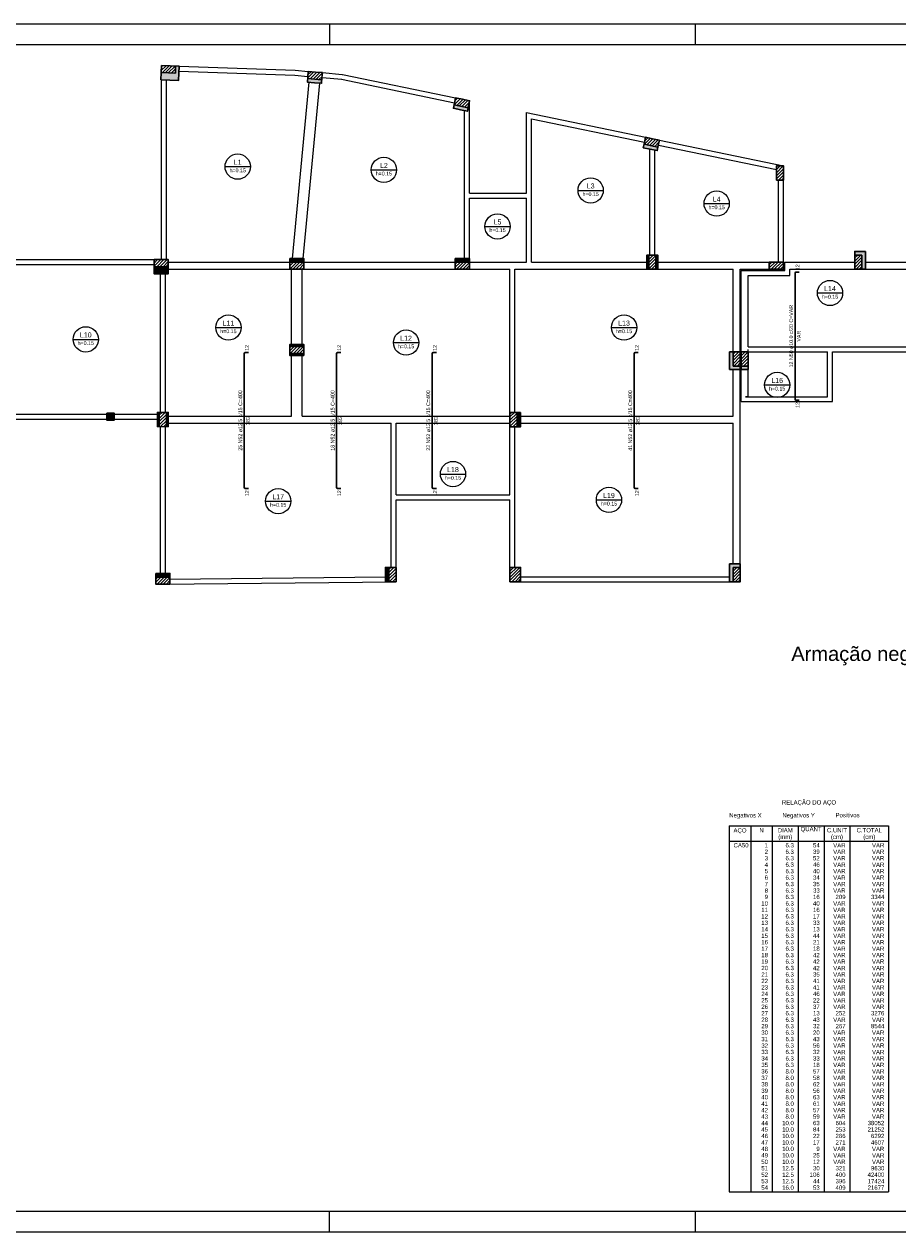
# Model space of a CAD drawing. Header units: millimetres. Extents: x 10 to 1250, y -62 to 528.
# Tile 862 of 909: x 871 to 914, y 133 to 192. Entities that reach past the tile are written whole.
import ezdxf

# ---------------------------------------------------------------- set-up
doc = ezdxf.new("R2010")
doc.units = ezdxf.units.MM
doc.header["$LTSCALE"] = 0.05
for name, color, linetype, lineweight in [('Descrição da armadura', 7, 'Continuous', 5), ('DT-Armadura negativa', 4, 'Continuous', 30), ('DT-Hachura pilar em laje', 254, 'Continuous', 5), ('DT-Relação do aço', 9, 'Continuous', 5), ('DT-Textos', 7, 'Continuous', 5), ('DT-Título', 3, 'Continuous', 20), ('FO-Hachura pilar que morre', 106, 'Continuous', 5), ('FO-Hachura pilar que passa', 19, 'Continuous', 5), ('FO-Pilares', 4, 'Continuous', 30), ('FO-Vigas', 7, 'Continuous', 5), ('Textos armaduras', 7, 'Continuous', 5)]:
    doc.layers.add(name, color=color, linetype=linetype, lineweight=lineweight)
doc.layers.add('FOLHA_PADRÃO', color=7, linetype='Continuous')
doc.styles.add('Arial', font='arial.ttf')
pattern_1 = [(45, (862.94432, 170.2909), (-0.0773398, 0.0773398), [])]

# ---------------------------------------------------------------- blocks, each defined once
blk = doc.blocks.new('A1EST. 1500')
at = {"layer": 'FOLHA_PADRÃO', "color": 1, "linetype": 'Continuous'}
for p, q in [((150.008, 59.4), (0, 59.4)), ((95.5, 59.4), (95.5, 58.4)), ((113.5, 58.4), (113.5, 59.4)), ((95.5, 0), (95.5, 1)), ((113.5, 0), (113.5, 1)), ((0, 0), (150.008, 0))]:
    blk.add_line(p, q, dxfattribs=at)
at = {"layer": 'FOLHA_PADRÃO', "color": 6, "linetype": 'Continuous'}
blk.add_lwpolyline([(149, 58.4), (149, 1), (1, 1), (1, 58.4), (149, 58.4)], dxfattribs=at)

msp = doc.modelspace()

# ---------------------------------------------------------------- hatches: boundary and pattern name
at = {"layer": 'DT-Hachura pilar em laje', "linetype": 'Continuous'}
h = msp.add_hatch(dxfattribs=at)
h.set_pattern_fill('ANSI31', color=256, scale=0.875, style=0)
h.set_pattern_definition(pattern_1)
h.paths.add_polyline_path([(907.7487, 184.4124), (907.9237, 184.4124), (908.0987, 184.4124), (908.0987, 184.7624), (908.0987, 185.1124), (907.9237, 185.1124), (907.7487, 185.1124), (907.7487, 184.7624)])
h = msp.add_hatch(dxfattribs=at)
h.set_pattern_fill('ANSI31', color=256, scale=0.875, style=0)
h.set_pattern_definition(pattern_1)
h.paths.add_polyline_path([(907.3987, 180.3803), (907.3987, 180.2053), (907.3987, 180.0303), (907.7487, 180.0303), (908.0987, 180.0303), (908.0987, 180.2053), (908.0987, 180.3803), (907.7487, 180.3803)])
msp.add_hatch(color=256, dxfattribs=at).paths.add_polyline_path([(874.8417, 172.9541), (874.8417, 172.7791), (874.8417, 172.6041), (875.0167, 172.6041), (875.1917, 172.6041), (875.1917, 172.7791), (875.1917, 172.9541), (875.0167, 172.9541)])
h = msp.add_hatch(dxfattribs=at)
h.set_pattern_fill('ANSI31', color=256, scale=0.875, style=0)
h.set_pattern_definition(pattern_1)
h.paths.add_polyline_path([(894.6517, 164.6618), (894.9142, 164.6618), (895.1767, 164.6618), (895.1767, 165.0118), (895.1767, 165.3618), (894.9142, 165.3618), (894.6517, 165.3618), (894.6517, 165.0118)])
at = {"layer": 'FO-Hachura pilar que morre', "linetype": 'Continuous'}
h = msp.add_hatch(color=256, dxfattribs=at)
h.paths.add_polyline_path([(877.5174, 190.0499), (877.5046, 189.7001), (877.4918, 189.3504), (877.929, 189.3343), (878.3662, 189.3183), (878.379, 189.6681), (878.3919, 190.0178), (877.9546, 190.0339)])
h.paths.add_polyline_path([(877.5174, 190.0499), (877.511, 189.875), (877.5046, 189.7001), (877.8544, 189.6873), (878.2041, 189.6745), (878.2106, 189.8494), (878.217, 190.0242), (877.8672, 190.0371)], flags=0)
h = msp.add_hatch(color=256, dxfattribs=at)
h.paths.add_polyline_path([(884.7366, 189.7587), (884.7142, 189.4971), (884.6918, 189.2356), (885.0405, 189.2057), (885.3892, 189.1758), (885.4116, 189.4373), (885.434, 189.6989), (885.0853, 189.7288)])
h.paths.add_polyline_path([(884.7366, 189.7587), (884.7216, 189.5843), (884.7067, 189.4099), (885.0554, 189.3801), (885.4041, 189.3502), (885.4191, 189.5245), (885.434, 189.6989), (885.0853, 189.7288)], flags=0)
h = msp.add_hatch(color=256, dxfattribs=at)
h.paths.add_polyline_path([(891.9782, 188.4583), (891.925, 188.2013), (891.8718, 187.9442), (892.2145, 187.8732), (892.5572, 187.8023), (892.6105, 188.0593), (892.6637, 188.3163), (892.321, 188.3873)])
h.paths.add_polyline_path([(891.9782, 188.4583), (891.9427, 188.2869), (891.9073, 188.1156), (892.25, 188.0446), (892.5927, 187.9736), (892.6282, 188.145), (892.6637, 188.3163), (892.321, 188.3873)], flags=0)
h = msp.add_hatch(color=256, dxfattribs=at)
h.paths.add_polyline_path([(901.3126, 186.5212), (901.2589, 186.2642), (901.2052, 186.0073), (901.5478, 185.9357), (901.8904, 185.8641), (901.9441, 186.1211), (901.9978, 186.378), (901.6552, 186.4496)])
h.paths.add_polyline_path([(901.3126, 186.5212), (901.2768, 186.3499), (901.241, 186.1786), (901.5836, 186.107), (901.9262, 186.0354), (901.962, 186.2067), (901.9978, 186.378), (901.6552, 186.4496)], flags=0)
for points in [[(901.3874, 180.7303), (901.3874, 180.0304), (901.4749, 180.0304), (901.4749, 180.7303), (901.3874, 180.7303)], [(901.8249, 180.0304), (901.9124, 180.0304), (901.9124, 180.7303), (901.8249, 180.7303), (901.8249, 180.0304)], [(911.9487, 180.0304), (912.1237, 180.0304), (912.1237, 180.9053), (911.5987, 180.9053), (911.5987, 180.7303), (911.9487, 180.7303), (911.9487, 180.0304)], [(884.5262, 180.5553), (883.8262, 180.5553), (883.8262, 180.3803), (884.5262, 180.3803), (884.5262, 180.5553)], [(892.6637, 180.5553), (891.9637, 180.5553), (891.9637, 180.3803), (892.6637, 180.3803), (892.6637, 180.5553)], [(877.4114, 172.2872), (877.4137, 172.987), (877.3262, 172.9874), (877.3239, 172.2876), (877.4114, 172.2872)], [(877.8487, 172.2856), (877.851, 172.9855), (877.7635, 172.9858), (877.7612, 172.286), (877.8487, 172.2856)], [(895.0015, 172.2867), (895.1765, 172.2867), (895.1765, 172.9865), (895.0015, 172.9865), (895.0015, 172.2867)], [(888.7017, 165.3618), (888.5267, 165.3618), (888.5267, 164.6619), (888.7017, 164.6619), (888.7017, 165.3618)], [(905.6242, 165.3618), (905.974, 165.3618), (905.974, 165.5368), (905.4492, 165.5368), (905.4492, 164.6619), (905.6242, 164.6619), (905.6242, 165.3618)], [(877.9409, 165.066), (877.2411, 165.066), (877.2411, 164.891), (877.9409, 164.891), (877.9409, 165.066)]]:
    msp.add_hatch(color=256, dxfattribs=at).paths.add_polyline_path(points)
h = msp.add_hatch(color=256, dxfattribs=at)
h.paths.add_polyline_path([(877.1587, 180.5045), (877.1587, 180.1545), (877.1587, 179.8045), (877.5087, 179.8045), (877.8587, 179.8045), (877.8587, 180.1545), (877.8587, 180.5045), (877.5087, 180.5045)])
h.paths.add_polyline_path([(877.1587, 180.5045), (877.1587, 180.3295), (877.1587, 180.1545), (877.5087, 180.1545), (877.8587, 180.1545), (877.8587, 180.3295), (877.8587, 180.5045), (877.5087, 180.5045)], flags=0)
h = msp.add_hatch(color=256, dxfattribs=at)
h.paths.add_polyline_path([(884.5262, 175.7953), (884.5262, 176.0578), (884.5262, 176.3203), (884.1762, 176.3203), (883.8262, 176.3203), (883.8262, 176.0578), (883.8262, 175.7953), (884.1762, 175.7953)])
h.paths.add_polyline_path([(884.5262, 175.8828), (884.5262, 176.0578), (884.5262, 176.2328), (884.1762, 176.2328), (883.8262, 176.2328), (883.8262, 176.0578), (883.8262, 175.8828), (884.1762, 175.8828)], flags=0)
h = msp.add_hatch(color=256, dxfattribs=at)
h.paths.add_polyline_path([(905.4492, 175.0918), (905.7117, 175.0918), (905.9742, 175.0918), (905.9742, 175.5293), (905.9742, 175.9668), (905.7117, 175.9668), (905.4492, 175.9668), (905.4492, 175.5293)])
h.paths.add_polyline_path([(905.6242, 175.2668), (905.7992, 175.2668), (905.9742, 175.2668), (905.9742, 175.6168), (905.9742, 175.9668), (905.7992, 175.9668), (905.6242, 175.9668), (905.6242, 175.6168)], flags=0)
h = msp.add_hatch(color=256, dxfattribs=at)
h.paths.add_polyline_path([(906.3592, 175.9668), (906.1842, 175.9668), (906.0092, 175.9668), (906.0092, 175.5293), (906.0092, 175.0918), (906.1842, 175.0918), (906.3592, 175.0918), (906.3592, 175.5293)])
h.paths.add_polyline_path([(906.3592, 175.9668), (906.1842, 175.9668), (906.0092, 175.9668), (906.0092, 175.6168), (906.0092, 175.2668), (906.1842, 175.2668), (906.3592, 175.2668), (906.3592, 175.6168)], flags=0)
at = {"layer": 'FO-Hachura pilar que passa', "linetype": 'Continuous'}
h = msp.add_hatch(dxfattribs=at)
h.set_pattern_fill('ANSI31', color=256, scale=0.875, style=0)
h.set_pattern_definition(pattern_1)
h.paths.add_polyline_path([(877.5174, 190.0499), (877.511, 189.875), (877.5046, 189.7001), (877.8544, 189.6873), (878.2041, 189.6745), (878.2106, 189.8494), (878.217, 190.0242), (877.8672, 190.0371)])
h = msp.add_hatch(dxfattribs=at)
h.set_pattern_fill('ANSI31', color=256, scale=0.875, style=0)
h.set_pattern_definition(pattern_1)
h.paths.add_polyline_path([(884.7366, 189.7587), (884.7216, 189.5843), (884.7067, 189.4099), (885.0554, 189.3801), (885.4041, 189.3502), (885.4191, 189.5245), (885.434, 189.6989), (885.0853, 189.7288)])
h = msp.add_hatch(dxfattribs=at)
h.set_pattern_fill('ANSI31', color=256, scale=0.875, style=0)
h.set_pattern_definition(pattern_1)
h.paths.add_polyline_path([(891.9782, 188.4583), (891.9427, 188.2869), (891.9073, 188.1156), (892.25, 188.0446), (892.5927, 187.9736), (892.6282, 188.145), (892.6637, 188.3163), (892.321, 188.3873)])
h = msp.add_hatch(dxfattribs=at)
h.set_pattern_fill('ANSI31', color=256, scale=0.875, style=0)
h.set_pattern_definition(pattern_1)
h.paths.add_polyline_path([(901.3126, 186.5212), (901.2768, 186.3499), (901.241, 186.1786), (901.5836, 186.107), (901.9262, 186.0354), (901.962, 186.2067), (901.9978, 186.378), (901.6552, 186.4496)])
h = msp.add_hatch(dxfattribs=at)
h.set_pattern_fill('ANSI31', color=256, scale=0.875, style=0)
h.set_pattern_definition(pattern_1)
h.paths.add_polyline_path([(901.8249, 180.7303), (901.4749, 180.7303), (901.4749, 180.0304), (901.8249, 180.0304), (901.8249, 180.7303)])
h = msp.add_hatch(dxfattribs=at)
h.set_pattern_fill('ANSI31', color=256, scale=0.875, style=0)
h.set_pattern_definition(pattern_1)
h.paths.add_polyline_path([(911.9487, 180.7303), (911.5987, 180.7303), (911.5987, 180.0304), (911.9487, 180.0304), (911.9487, 180.7303)])
h = msp.add_hatch(dxfattribs=at)
h.set_pattern_fill('ANSI31', color=256, scale=0.875, style=0)
h.set_pattern_definition(pattern_1)
h.paths.add_polyline_path([(877.1587, 180.5045), (877.1587, 180.3295), (877.1587, 180.1545), (877.5087, 180.1545), (877.8587, 180.1545), (877.8587, 180.3295), (877.8587, 180.5045), (877.5087, 180.5045)])
h = msp.add_hatch(dxfattribs=at)
h.set_pattern_fill('ANSI31', color=256, scale=0.875, style=0)
h.set_pattern_definition(pattern_1)
h.paths.add_polyline_path([(884.5262, 180.3803), (883.8262, 180.3803), (883.8262, 180.0304), (884.5262, 180.0304), (884.5262, 180.3803)])
h = msp.add_hatch(dxfattribs=at)
h.set_pattern_fill('ANSI31', color=256, scale=0.875, style=0)
h.set_pattern_definition(pattern_1)
h.paths.add_polyline_path([(892.6637, 180.3803), (891.9637, 180.3803), (891.9637, 180.0304), (892.6637, 180.0304), (892.6637, 180.3803)])
h = msp.add_hatch(dxfattribs=at)
h.set_pattern_fill('ANSI31', color=256, scale=0.875, style=0)
h.set_pattern_definition(pattern_1)
h.paths.add_polyline_path([(884.5262, 175.8828), (884.5262, 176.0578), (884.5262, 176.2328), (884.1762, 176.2328), (883.8262, 176.2328), (883.8262, 176.0578), (883.8262, 175.8828), (884.1762, 175.8828)])
h = msp.add_hatch(dxfattribs=at)
h.set_pattern_fill('ANSI31', color=256, scale=0.875, style=0)
h.set_pattern_definition(pattern_1)
h.paths.add_polyline_path([(905.6242, 175.2668), (905.7992, 175.2668), (905.9742, 175.2668), (905.9742, 175.6168), (905.9742, 175.9668), (905.7992, 175.9668), (905.6242, 175.9668), (905.6242, 175.6168)])
h = msp.add_hatch(dxfattribs=at)
h.set_pattern_fill('ANSI31', color=256, scale=0.875, style=0)
h.set_pattern_definition(pattern_1)
h.paths.add_polyline_path([(906.3592, 175.9668), (906.1842, 175.9668), (906.0092, 175.9668), (906.0092, 175.6168), (906.0092, 175.2668), (906.1842, 175.2668), (906.3592, 175.2668), (906.3592, 175.6168)])
h = msp.add_hatch(dxfattribs=at)
h.set_pattern_fill('ANSI31', color=256, scale=0.875, style=0)
h.set_pattern_definition(pattern_1)
h.paths.add_polyline_path([(877.7612, 172.286), (877.7635, 172.9858), (877.4137, 172.987), (877.4114, 172.2872), (877.7612, 172.286)])
h = msp.add_hatch(dxfattribs=at)
h.set_pattern_fill('ANSI31', color=256, scale=0.875, style=0)
h.set_pattern_definition(pattern_1)
h.paths.add_polyline_path([(895.0015, 172.9865), (894.6517, 172.9865), (894.6517, 172.2867), (895.0015, 172.2867), (895.0015, 172.9865)])
h = msp.add_hatch(dxfattribs=at)
h.set_pattern_fill('ANSI31', color=256, scale=0.875, style=0)
h.set_pattern_definition(pattern_1)
h.paths.add_polyline_path([(889.0515, 165.3618), (888.7017, 165.3618), (888.7017, 164.6619), (889.0515, 164.6619), (889.0515, 165.3618)])
h = msp.add_hatch(dxfattribs=at)
h.set_pattern_fill('ANSI31', color=256, scale=0.875, style=0)
h.set_pattern_definition(pattern_1)
h.paths.add_polyline_path([(905.974, 165.3618), (905.6242, 165.3618), (905.6242, 164.6619), (905.974, 164.6619), (905.974, 165.3618)])
h = msp.add_hatch(dxfattribs=at)
h.set_pattern_fill('ANSI31', color=256, scale=0.875, style=0)
h.set_pattern_definition(pattern_1)
h.paths.add_polyline_path([(877.9409, 164.891), (877.2411, 164.891), (877.2411, 164.541), (877.9409, 164.541), (877.9409, 164.891)])

# ---------------------------------------------------------------- linework, layer by layer
at = {"layer": 'DT-Armadura negativa'}
for p, q in [((908.6635, 173.6305), (908.6635, 179.8465)), ((908.7073, 179.8903), (908.87, 179.8903)), ((881.5871, 169.307), (881.5871, 175.8739)), ((881.6418, 175.9286), (881.7936, 175.9286)), ((886.1265, 169.307), (886.1265, 175.8739)), ((886.1811, 175.9286), (886.333, 175.9286)), ((890.8265, 169.307), (890.8265, 175.8739)), ((890.8812, 175.9286), (891.033, 175.9286)), ((900.7552, 169.307), (900.7552, 175.8739)), ((900.8099, 175.9286), (900.9617, 175.9286)), ((908.87, 173.5868), (908.7073, 173.5868)), ((881.7936, 169.2523), (881.6418, 169.2523)), ((886.333, 169.2523), (886.1811, 169.2523)), ((891.033, 169.2523), (890.8812, 169.2523)), ((900.9617, 169.2523), (900.8099, 169.2523))]:
    msp.add_line(p, q, dxfattribs=at)
for centre, radius, start, end in [((908.7073, 179.8465), 0.0437, 90, 180), ((881.6418, 175.8739), 0.0547, 90, 180), ((886.1811, 175.8739), 0.0547, 90, 180), ((890.8812, 175.8739), 0.0547, 90, 180), ((900.8099, 175.8739), 0.0547, 90, 180), ((908.7073, 173.6305), 0.0437, 180, 270), ((881.6418, 169.307), 0.0547, 180, 270), ((886.1811, 169.307), 0.0547, 180, 270), ((890.8812, 169.307), 0.0547, 180, 270), ((900.8099, 169.307), 0.0547, 180, 270)]:
    msp.add_arc(centre, radius, start, end, dxfattribs=at)
at = {"layer": 'DT-Relação do aço', "linetype": 'Continuous'}
for p, q in [((905.4302, 152.6483), (913.2668, 152.6483)), ((905.4302, 152.6483), (905.4302, 134.6453)), ((906.4892, 152.6483), (906.4892, 134.6453)), ((907.5482, 152.6483), (907.5482, 134.6453)), ((908.819, 152.6483), (908.819, 134.6453)), ((910.0898, 152.6483), (910.0898, 134.6453)), ((911.3606, 152.6483), (911.3606, 134.6453)), ((913.2668, 152.6483), (913.2668, 134.6453)), ((905.4302, 151.907), (913.2668, 151.907)), ((905.4302, 134.6453), (913.2668, 134.6453))]:
    msp.add_line(p, q, dxfattribs=at)
at = {"layer": 'DT-Textos'}
for p, q in [((880.6477, 185.0766), (881.8909, 185.0766)), ((887.8324, 184.9177), (889.0756, 184.9177)), ((897.9965, 183.9071), (899.2397, 183.9071)), ((904.1915, 183.2595), (905.4347, 183.2595)), ((893.4192, 182.1361), (894.6624, 182.1361)), ((909.7626, 178.8623), (911.0058, 178.8623)), ((880.192, 177.1622), (881.4352, 177.1622)), ((899.6388, 177.1622), (900.882, 177.1622)), ((873.1788, 176.5806), (874.422, 176.5806)), ((888.9236, 176.4209), (890.1668, 176.4209)), ((907.1647, 174.3401), (908.4079, 174.3401)), ((891.2301, 169.9571), (892.4733, 169.9571)), ((882.6385, 168.6224), (883.8817, 168.6224)), ((898.8975, 168.6841), (900.1407, 168.6841))]:
    msp.add_line(p, q, dxfattribs=at)
for centre in [(881.2693, 185.0766), (888.454, 184.9177), (898.6181, 183.9071), (904.8131, 183.2595), (894.0408, 182.1361), (910.3842, 178.8623), (880.8136, 177.1622), (900.2604, 177.1622), (873.8004, 176.5806), (889.5452, 176.4209), (907.7863, 174.3401), (891.8517, 169.9571), (899.5191, 168.6841), (883.2601, 168.6224)]:
    msp.add_circle(centre, 0.6216, dxfattribs=at)
at = {"layer": 'FO-Pilares'}
for p, q in [((877.5046, 189.7001), (878.2041, 189.6745)), ((878.2041, 189.6745), (878.217, 190.0242)), ((884.7067, 189.4099), (885.4041, 189.3502)), ((891.9073, 188.1156), (892.5927, 187.9736)), ((901.241, 186.1786), (901.9262, 186.0354)), ((901.4749, 180.7303), (901.4749, 180.0303)), ((901.8249, 180.0303), (901.8249, 180.7303)), ((911.9487, 180.7303), (911.5987, 180.7303)), ((911.9487, 180.0303), (911.9487, 180.7303)), ((877.1587, 180.1545), (877.8587, 180.1545)), ((884.5262, 180.3803), (883.8262, 180.3803)), ((892.6637, 180.3803), (891.9637, 180.3803)), ((884.5262, 176.2328), (883.8262, 176.2328)), ((883.8262, 175.8828), (884.5262, 175.8828)), ((905.6242, 175.9668), (905.6242, 175.2668)), ((905.6242, 175.2668), (905.9742, 175.2668)), ((906.0092, 175.2668), (906.3592, 175.2668)), ((877.4137, 172.9871), (877.4112, 172.2871)), ((877.7612, 172.2859), (877.7637, 172.9859)), ((895.0017, 172.2865), (895.0017, 172.9865)), ((888.7017, 165.3618), (888.7017, 164.6618)), ((905.9742, 165.3618), (905.6242, 165.3618)), ((905.6242, 165.3618), (905.6242, 164.6618)), ((877.9409, 164.891), (877.2409, 164.891))]:
    msp.add_line(p, q, dxfattribs=at)
for points in [[(877.5174, 190.0499), (877.5046, 189.7001), (877.4918, 189.3504), (877.929, 189.3343), (878.3662, 189.3183), (878.379, 189.6681), (878.3919, 190.0178), (877.9546, 190.0339), (877.5174, 190.0499)], [(884.7366, 189.7587), (884.7142, 189.4971), (884.6918, 189.2356), (885.0405, 189.2057), (885.3892, 189.1758), (885.4116, 189.4373), (885.434, 189.6989), (885.0853, 189.7288), (884.7366, 189.7587)], [(891.9782, 188.4583), (891.925, 188.2013), (891.8718, 187.9442), (892.2145, 187.8732), (892.5572, 187.8023), (892.6105, 188.0593), (892.6637, 188.3163), (892.321, 188.3873), (891.9782, 188.4583)], [(901.3126, 186.5212), (901.2589, 186.2642), (901.2052, 186.0073), (901.5478, 185.9357), (901.8904, 185.8641), (901.9441, 186.1211), (901.9978, 186.378), (901.6552, 186.4496), (901.3126, 186.5212)], [(907.7487, 184.4124), (907.9237, 184.4124), (908.0987, 184.4124), (908.0987, 184.7624), (908.0987, 185.1124), (907.9237, 185.1124), (907.7487, 185.1124), (907.7487, 184.7624), (907.7487, 184.4124)], [(901.3874, 180.0304), (901.9124, 180.0304), (901.9124, 180.7303), (901.3874, 180.7303), (901.3874, 180.0304)], [(912.1237, 180.9053), (911.5987, 180.9053), (911.5987, 180.0304), (912.1237, 180.0304), (912.1237, 180.9053)], [(877.1587, 180.5045), (877.1587, 180.1545), (877.1587, 179.8045), (877.5087, 179.8045), (877.8587, 179.8045), (877.8587, 180.1545), (877.8587, 180.5045), (877.5087, 180.5045), (877.1587, 180.5045)], [(883.8262, 180.5553), (883.8262, 180.0304), (884.5262, 180.0304), (884.5262, 180.5553), (883.8262, 180.5553)], [(891.9637, 180.5553), (891.9637, 180.0304), (892.6637, 180.0304), (892.6637, 180.5553), (891.9637, 180.5553)], [(907.3987, 180.3803), (907.3987, 180.2053), (907.3987, 180.0303), (907.7487, 180.0303), (908.0987, 180.0303), (908.0987, 180.2053), (908.0987, 180.3803), (907.7487, 180.3803), (907.3987, 180.3803)], [(884.5262, 175.7953), (884.5262, 176.0578), (884.5262, 176.3203), (884.1762, 176.3203), (883.8262, 176.3203), (883.8262, 176.0578), (883.8262, 175.7953), (884.1762, 175.7953), (884.5262, 175.7953)], [(905.4492, 175.0918), (905.7117, 175.0918), (905.9742, 175.0918), (905.9742, 175.5293), (905.9742, 175.9668), (905.7117, 175.9668), (905.4492, 175.9668), (905.4492, 175.5293), (905.4492, 175.0918)], [(906.3592, 175.9668), (906.1842, 175.9668), (906.0092, 175.9668), (906.0092, 175.5293), (906.0092, 175.0918), (906.1842, 175.0918), (906.3592, 175.0918), (906.3592, 175.5293), (906.3592, 175.9668)], [(874.8417, 172.9541), (874.8417, 172.7791), (874.8417, 172.6041), (875.0167, 172.6041), (875.1917, 172.6041), (875.1917, 172.7791), (875.1917, 172.9541), (875.0167, 172.9541), (874.8417, 172.9541)], [(877.8487, 172.2856), (877.851, 172.9855), (877.3262, 172.9874), (877.3239, 172.2876), (877.8487, 172.2856)], [(895.1765, 172.9865), (894.6517, 172.9865), (894.6517, 172.2867), (895.1765, 172.2867), (895.1765, 172.9865)], [(888.5267, 164.6619), (889.0515, 164.6619), (889.0515, 165.3618), (888.5267, 165.3618), (888.5267, 164.6619)], [(894.6517, 164.6618), (894.9142, 164.6618), (895.1767, 164.6618), (895.1767, 165.0118), (895.1767, 165.3618), (894.9142, 165.3618), (894.6517, 165.3618), (894.6517, 165.0118), (894.6517, 164.6618)], [(905.4492, 165.5368), (905.4492, 164.6619), (905.974, 164.6619), (905.974, 165.5368), (905.4492, 165.5368)], [(877.2411, 165.066), (877.2411, 164.541), (877.9409, 164.541), (877.9409, 165.066), (877.2411, 165.066)]]:
    msp.add_lwpolyline(points, close=True, dxfattribs=at)
at = {"layer": 'FO-Vigas'}
for p, q in [((878.3829, 189.773), (884.0852, 189.5687)), ((878.3919, 190.0178), (884.094, 189.8136)), ((884.0791, 189.5691), (884.7157, 189.5147)), ((884.1, 189.8132), (884.7366, 189.7588)), ((885.4341, 189.6993), (886.4091, 189.616)), ((886.4236, 189.6139), (891.9782, 188.4582)), ((877.5174, 180.5045), (877.5174, 189.3494)), ((877.7624, 180.5045), (877.7624, 189.3404)), ((883.9619, 180.5553), (884.7762, 189.2284)), ((884.4892, 180.5553), (885.2993, 189.1835)), ((885.4131, 189.4552), (886.3883, 189.3719)), ((886.3737, 189.374), (891.9285, 188.2183)), ((892.6637, 183.7753), (892.6637, 188.3163)), ((892.4187, 183.6528), (892.4187, 187.8309)), ((895.4637, 183.7753), (895.4637, 187.7349)), ((895.4637, 187.7349), (901.3124, 186.5209)), ((895.7087, 183.6528), (895.7087, 187.4338)), ((895.7087, 187.4338), (901.2624, 186.2811)), ((901.5274, 180.7303), (901.5274, 185.94)), ((901.9478, 186.1388), (907.7487, 184.9348)), ((901.9979, 186.3786), (908.0985, 185.1124)), ((901.7724, 180.7303), (901.7724, 185.8888)), ((907.8537, 180.3803), (907.8537, 184.4124)), ((908.0987, 180.3803), (908.0987, 184.4124)), ((892.4187, 180.5553), (892.4187, 183.6528)), ((892.6637, 183.7753), (895.4637, 183.7753)), ((895.7087, 180.3803), (895.7087, 183.6528)), ((892.6637, 180.5553), (892.6637, 183.5303)), ((892.6637, 183.5303), (895.4637, 183.5303)), ((895.4637, 180.3803), (895.4637, 183.5303)), ((870.0099, 180.5045), (877.1587, 180.5045)), ((870.1324, 180.2595), (877.1587, 180.2595)), ((877.8587, 180.3803), (883.8262, 180.3803)), ((877.8587, 180.0303), (883.8262, 180.0303)), ((883.9137, 176.3203), (883.9137, 180.0304)), ((884.4387, 176.3203), (884.4387, 180.0304)), ((884.5262, 180.3803), (891.9637, 180.3803)), ((884.5262, 180.0303), (891.9637, 180.0303)), ((892.6637, 180.3803), (894.7742, 180.3803)), ((892.6637, 180.0303), (894.6517, 180.0303)), ((894.6517, 172.9865), (894.6517, 180.0303)), ((894.7742, 180.3803), (895.4637, 180.3803)), ((894.8967, 172.9865), (894.8967, 180.0303)), ((894.8967, 180.0303), (895.5862, 180.0303)), ((895.5862, 180.0303), (901.3874, 180.0303)), ((895.7087, 180.3803), (901.3874, 180.3803)), ((901.9124, 180.3803), (905.7992, 180.3803)), ((901.9124, 180.0303), (905.6242, 180.0303)), ((905.6242, 175.9668), (905.6242, 180.0303)), ((905.7992, 180.3803), (907.3987, 180.3803)), ((905.9742, 175.9668), (905.9742, 180.0303)), ((905.9742, 180.0303), (907.3987, 180.0303)), ((908.1687, 179.9603), (908.1687, 180.3803)), ((908.1687, 180.3803), (911.5987, 180.3803)), ((908.4137, 179.7153), (908.4137, 180.0303)), ((908.4137, 180.0303), (911.5987, 180.0303)), ((912.1237, 180.3803), (914.5317, 180.3803)), ((912.1237, 180.0303), (914.4092, 180.0303)), ((877.4684, 172.9869), (877.4684, 179.8045)), ((877.7134, 172.986), (877.7134, 179.8045)), ((906.0092, 176.0893), (906.0092, 179.9603)), ((906.0092, 179.9603), (908.1687, 179.9603)), ((906.3592, 176.2118), (906.3592, 179.7153)), ((906.3592, 179.7153), (908.4137, 179.7153)), ((906.0092, 175.9668), (906.0092, 176.0893)), ((906.3592, 176.2118), (910.3842, 176.2118)), ((906.3592, 175.9668), (906.3592, 176.0893)), ((906.3592, 175.9668), (910.2617, 175.9668)), ((910.2617, 173.7618), (910.2617, 175.9668)), ((910.3842, 176.2118), (914.4092, 176.2118)), ((910.5067, 175.9668), (914.4092, 175.9668)), ((910.5067, 173.5168), (910.5067, 175.9668)), ((883.9137, 172.8115), (883.9137, 175.7953)), ((884.4387, 172.8115), (884.4387, 175.7953)), ((905.6242, 172.8115), (905.6242, 175.0918)), ((905.9742, 172.6365), (905.9742, 175.0918)), ((906.0092, 173.5168), (906.0092, 175.0918)), ((906.3592, 173.7618), (906.3592, 175.0918)), ((906.0092, 173.5168), (906.2367, 173.5168)), ((906.3592, 173.7618), (906.2367, 173.7618)), ((906.2367, 173.7618), (910.2617, 173.7618)), ((906.2367, 173.5168), (910.5067, 173.5168)), ((870.2374, 172.9016), (874.8417, 172.9016)), ((875.1917, 172.9016), (877.3259, 172.9016)), ((870.2374, 172.6566), (874.8417, 172.6566)), ((875.1917, 172.6566), (877.3251, 172.6566)), ((877.4684, 170.2828), (877.4684, 172.287)), ((877.7134, 170.2828), (877.7134, 172.2861)), ((877.8493, 172.4615), (884.1762, 172.4615)), ((877.8504, 172.8115), (883.9137, 172.8115)), ((884.1762, 172.4615), (888.8067, 172.4615)), ((884.4387, 172.8115), (888.9292, 172.8115)), ((888.8067, 168.8128), (888.8067, 172.4615)), ((888.9292, 172.8115), (894.6517, 172.8115)), ((889.0517, 168.9353), (889.0517, 172.4615)), ((889.0517, 172.4615), (894.6517, 172.4615)), ((894.6517, 168.9353), (894.6517, 172.2867)), ((894.8967, 168.8128), (894.8967, 172.2867)), ((895.1765, 172.8115), (905.6242, 172.8115)), ((895.1765, 172.4615), (905.6242, 172.4615)), ((905.6242, 165.5368), (905.6242, 172.4615)), ((905.9742, 165.5368), (905.9742, 172.6365)), ((877.4684, 165.066), (877.4684, 170.2828)), ((877.7134, 165.066), (877.7134, 170.2828)), ((888.8067, 165.3618), (888.8067, 168.8128)), ((889.0517, 168.9353), (894.6517, 168.9353)), ((894.8967, 165.3618), (894.8967, 168.8128)), ((889.0517, 165.3618), (889.0517, 168.6903)), ((889.0517, 168.6903), (894.6517, 168.6903)), ((894.6517, 165.3618), (894.6517, 168.6903)), ((877.4684, 164.533), (889.0515, 164.6618)), ((877.4684, 164.541), (877.4684, 164.533)), ((877.9409, 164.7832), (888.5267, 164.901)), ((895.1767, 164.9068), (905.4492, 164.9068)), ((895.1767, 164.6618), (905.4492, 164.6618))]:
    msp.add_line(p, q, dxfattribs=at)

# ---------------------------------------------------------------- block references
msp.add_blockref('A1EST. 1500', (790.2755, 132.6844))

# ---------------------------------------------------------------- texts
at = {"layer": 'Descrição da armadura', "linetype": 'Continuous', "char_height": 0.185325, "attachment_point": 8, "rotation": 90, "line_spacing_factor": 0.798, "style": 'Arial'}
for s, insert, width in [('12 N50 ø10.0 c/20 C=VAR', (908.5708, 176.7385), 6.16072), ('25 N52 ø12.5 c/15 C=400', (881.4944, 172.5905), 5.95946), ('18 N52 ø12.5 c/15 C=400', (886.0338, 172.5905), 5.95946), ('22 N52 ø12.5 c/15 C=400', (890.7339, 172.5905), 5.95946), ('41 N52 ø12.5 c/15 C=400', (900.6626, 172.5905), 5.95946)]:
    msp.add_mtext(s, dxfattribs=dict(at, insert=insert, width=width))
at = {"layer": 'DT-Relação do aço', "linetype": 'Continuous', "char_height": 0.2118, "line_spacing_factor": 0.798, "style": 'Arial'}
for s, insert, width, attachment_point in [('RELAÇÃO DO AÇO', (909.3488, 153.6371), 5.340655, 8), ('Negativos X', (905.4298, 153.0021), 3.198715, 7), ('Negativos Y', (908.0428, 153.0021), 3.198715, 7), ('Positivos', (910.6546, 153.0719), 2.373978, 7), ('AÇO', (905.9598, 152.2611), 1.285627, 8), ('N', (907.0187, 152.3306), 0.428446, 8), ('(mm)', (908.1838, 151.9431), 1.383541, 8), ('DIAM', (908.1836, 152.3306), 1.483193, 8), ('QUANT', (909.4544, 152.3306), 2.076471, 8), ('C.UNIT', (910.7252, 152.3306), 1.977398, 8), ('(cm)', (910.7248, 151.9431), 1.185975, 8), ('C.TOTAL', (912.3137, 152.3306), 2.505206, 8), ('(cm)', (912.3138, 151.9431), 1.185975, 8)]:
    msp.add_mtext(s, dxfattribs=dict(at, insert=insert, width=width, attachment_point=attachment_point))
at = {"layer": 'DT-Relação do aço', "color": 9, "linetype": 'Continuous', "char_height": 0.2118, "line_spacing_factor": 0.798, "style": 'Arial'}
for s, insert, width, attachment_point in [('CA50', (905.642, 151.5893), 1.484062, 7), ('2', (907.3364, 151.2716), 0.329953, 9), ('1', (907.3364, 151.5893), 0.329953, 9), ('6.3', (908.6072, 151.5893), 0.824737, 9), ('6.3', (908.6072, 151.2716), 0.824737, 9), ('54', (909.878, 151.5893), 0.659905, 9), ('39', (909.878, 151.2716), 0.659905, 9), ('VAR', (911.1488, 151.5893), 1.219869, 9), ('VAR', (911.1488, 151.2716), 1.219869, 9), ('VAR', (913.055, 151.5893), 1.219869, 9), ('VAR', (913.055, 151.2716), 1.219869, 9), ('4', (907.3364, 150.6362), 0.329953, 9), ('3', (907.3364, 150.9539), 0.329953, 9), ('6.3', (908.6072, 150.9539), 0.824737, 9), ('6.3', (908.6072, 150.6362), 0.824737, 9), ('46', (909.878, 150.6362), 0.659905, 9), ('52', (909.878, 150.9539), 0.659905, 9), ('VAR', (911.1488, 150.9539), 1.219869, 9), ('VAR', (911.1488, 150.6362), 1.219869, 9), ('VAR', (913.055, 150.9539), 1.219869, 9), ('VAR', (913.055, 150.6362), 1.219869, 9), ('5', (907.3364, 150.3185), 0.329953, 9), ('6', (907.3364, 150.0008), 0.329953, 9), ('6.3', (908.6072, 150.3185), 0.824737, 9), ('6.3', (908.6072, 150.0008), 0.824737, 9), ('40', (909.878, 150.3185), 0.659905, 9), ('34', (909.878, 150.0008), 0.659905, 9), ('VAR', (911.1488, 150.3185), 1.219869, 9), ('VAR', (913.055, 150.3185), 1.219869, 9), ('7', (907.3364, 149.6831), 0.329953, 9), ('6.3', (908.6072, 149.6831), 0.824737, 9), ('35', (909.878, 149.6831), 0.659905, 9), ('VAR', (911.1488, 150.0008), 1.219869, 9), ('VAR', (911.1488, 149.6831), 1.219869, 9), ('VAR', (913.055, 150.0008), 1.219869, 9), ('VAR', (913.055, 149.6831), 1.219869, 9), ('9', (907.3364, 149.0477), 0.329953, 9), ('8', (907.3364, 149.3654), 0.329953, 9), ('6.3', (908.6072, 149.3654), 0.824737, 9), ('6.3', (908.6072, 149.0477), 0.824737, 9), ('33', (909.878, 149.3654), 0.659905, 9), ('16', (909.878, 149.0477), 0.659905, 9), ('VAR', (911.1488, 149.3654), 1.219869, 9), ('209', (911.1488, 149.0477), 0.989858, 9), ('3344', (913.055, 149.0477), 1.31981, 9), ('VAR', (913.055, 149.3654), 1.219869, 9), ('10', (907.3364, 148.73), 0.659905, 9), ('11', (907.3364, 148.4123), 0.659905, 9), ('6.3', (908.6072, 148.73), 0.824737, 9), ('6.3', (908.6072, 148.4123), 0.824737, 9), ('40', (909.878, 148.73), 0.659905, 9), ('16', (909.878, 148.4123), 0.659905, 9), ('VAR', (911.1488, 148.73), 1.219869, 9), ('VAR', (911.1488, 148.4123), 1.219869, 9), ('VAR', (913.055, 148.73), 1.219869, 9), ('VAR', (913.055, 148.4123), 1.219869, 9), ('12', (907.3364, 148.0946), 0.659905, 9), ('13', (907.3364, 147.7769), 0.659905, 9), ('6.3', (908.6072, 148.0946), 0.824737, 9), ('6.3', (908.6072, 147.7769), 0.824737, 9), ('33', (909.878, 147.7769), 0.659905, 9), ('17', (909.878, 148.0946), 0.659905, 9), ('VAR', (911.1488, 148.0946), 1.219869, 9), ('VAR', (911.1488, 147.7769), 1.219869, 9), ('VAR', (913.055, 148.0946), 1.219869, 9), ('VAR', (913.055, 147.7769), 1.219869, 9), ('14', (907.3364, 147.4592), 0.659905, 9), ('15', (907.3364, 147.1415), 0.659905, 9), ('6.3', (908.6072, 147.4592), 0.824737, 9), ('6.3', (908.6072, 147.1415), 0.824737, 9), ('44', (909.878, 147.1415), 0.659905, 9), ('13', (909.878, 147.4592), 0.659905, 9), ('VAR', (911.1488, 147.4592), 1.219869, 9), ('VAR', (911.1488, 147.1415), 1.219869, 9), ('VAR', (913.055, 147.4592), 1.219869, 9), ('VAR', (913.055, 147.1415), 1.219869, 9), ('16', (907.3364, 146.8238), 0.659905, 9), ('17', (907.3364, 146.5061), 0.659905, 9), ('6.3', (908.6072, 146.8238), 0.824737, 9), ('6.3', (908.6072, 146.5061), 0.824737, 9), ('21', (909.878, 146.8238), 0.659905, 9), ('18', (909.878, 146.5061), 0.659905, 9), ('VAR', (911.1488, 146.8238), 1.219869, 9), ('VAR', (911.1488, 146.5061), 1.219869, 9), ('VAR', (913.055, 146.8238), 1.219869, 9), ('VAR', (913.055, 146.5061), 1.219869, 9), ('18', (907.3364, 146.1884), 0.659905, 9), ('19', (907.3364, 145.8707), 0.659905, 9), ('6.3', (908.6072, 146.1884), 0.824737, 9), ('6.3', (908.6072, 145.8707), 0.824737, 9), ('42', (909.878, 146.1884), 0.659905, 9), ('42', (909.878, 145.8707), 0.659905, 9), ('VAR', (911.1488, 146.1884), 1.219869, 9), ('VAR', (911.1488, 145.8707), 1.219869, 9), ('VAR', (913.055, 146.1884), 1.219869, 9), ('VAR', (913.055, 145.8707), 1.219869, 9), ('20', (907.3364, 145.553), 0.659905, 9), ('6.3', (908.6072, 145.553), 0.824737, 9), ('42', (909.878, 145.553), 0.659905, 9), ('VAR', (911.1488, 145.553), 1.219869, 9), ('VAR', (913.055, 145.553), 1.219869, 9), ('21', (907.3364, 145.2353), 0.659905, 9), ('22', (907.3364, 144.9176), 0.659905, 9), ('6.3', (908.6072, 145.2353), 0.824737, 9), ('6.3', (908.6072, 144.9176), 0.824737, 9), ('41', (909.878, 144.9176), 0.659905, 9), ('35', (909.878, 145.2353), 0.659905, 9), ('VAR', (911.1488, 145.2353), 1.219869, 9), ('VAR', (911.1488, 144.9176), 1.219869, 9), ('VAR', (913.055, 145.2353), 1.219869, 9), ('VAR', (913.055, 144.9176), 1.219869, 9), ('23', (907.3364, 144.5999), 0.659905, 9), ('24', (907.3364, 144.2822), 0.659905, 9), ('6.3', (908.6072, 144.5999), 0.824737, 9), ('6.3', (908.6072, 144.2822), 0.824737, 9), ('41', (909.878, 144.5999), 0.659905, 9), ('46', (909.878, 144.2822), 0.659905, 9), ('VAR', (911.1488, 144.5999), 1.219869, 9), ('VAR', (911.1488, 144.2822), 1.219869, 9), ('VAR', (913.055, 144.5999), 1.219869, 9), ('VAR', (913.055, 144.2822), 1.219869, 9), ('25', (907.3364, 143.9645), 0.659905, 9), ('26', (907.3364, 143.6468), 0.659905, 9), ('6.3', (908.6072, 143.9645), 0.824737, 9), ('6.3', (908.6072, 143.6468), 0.824737, 9), ('37', (909.878, 143.6468), 0.659905, 9), ('22', (909.878, 143.9645), 0.659905, 9), ('VAR', (911.1488, 143.9645), 1.219869, 9), ('VAR', (911.1488, 143.6468), 1.219869, 9), ('VAR', (913.055, 143.9645), 1.219869, 9), ('VAR', (913.055, 143.6468), 1.219869, 9), ('27', (907.3364, 143.3291), 0.659905, 9), ('28', (907.3364, 143.0114), 0.659905, 9), ('6.3', (908.6072, 143.3291), 0.824737, 9), ('6.3', (908.6072, 143.0114), 0.824737, 9), ('43', (909.878, 143.0114), 0.659905, 9), ('13', (909.878, 143.3291), 0.659905, 9), ('VAR', (911.1488, 143.0114), 1.219869, 9), ('252', (911.1488, 143.3291), 0.989858, 9), ('3276', (913.055, 143.3291), 1.31981, 9), ('VAR', (913.055, 143.0114), 1.219869, 9), ('30', (907.3364, 142.376), 0.659905, 9), ('29', (907.3364, 142.6937), 0.659905, 9), ('6.3', (908.6072, 142.6937), 0.824737, 9), ('6.3', (908.6072, 142.376), 0.824737, 9), ('32', (909.878, 142.6937), 0.659905, 9), ('20', (909.878, 142.376), 0.659905, 9), ('VAR', (911.1488, 142.376), 1.219869, 9), ('267', (911.1488, 142.6937), 0.989858, 9), ('8544', (913.055, 142.6937), 1.31981, 9), ('VAR', (913.055, 142.376), 1.219869, 9), ('31', (907.3364, 142.0583), 0.659905, 9), ('32', (907.3364, 141.7406), 0.659905, 9), ('6.3', (908.6072, 142.0583), 0.824737, 9), ('6.3', (908.6072, 141.7406), 0.824737, 9), ('43', (909.878, 142.0583), 0.659905, 9), ('56', (909.878, 141.7406), 0.659905, 9), ('VAR', (911.1488, 142.0583), 1.219869, 9), ('VAR', (911.1488, 141.7406), 1.219869, 9), ('VAR', (913.055, 142.0583), 1.219869, 9), ('VAR', (913.055, 141.7406), 1.219869, 9), ('33', (907.3364, 141.4229), 0.659905, 9), ('34', (907.3364, 141.1052), 0.659905, 9), ('6.3', (908.6072, 141.4229), 0.824737, 9), ('6.3', (908.6072, 141.1052), 0.824737, 9), ('32', (909.878, 141.4229), 0.659905, 9), ('33', (909.878, 141.1052), 0.659905, 9), ('VAR', (911.1488, 141.4229), 1.219869, 9), ('VAR', (911.1488, 141.1052), 1.219869, 9), ('VAR', (913.055, 141.4229), 1.219869, 9), ('VAR', (913.055, 141.1052), 1.219869, 9), ('35', (907.3364, 140.7875), 0.659905, 9), ('6.3', (908.6072, 140.7875), 0.824737, 9), ('18', (909.878, 140.7875), 0.659905, 9), ('VAR', (911.1488, 140.7875), 1.219869, 9), ('VAR', (913.055, 140.7875), 1.219869, 9), ('36', (907.3364, 140.4698), 0.659905, 9), ('37', (907.3364, 140.1521), 0.659905, 9), ('8.0', (908.6072, 140.4698), 0.824737, 9), ('8.0', (908.6072, 140.1521), 0.824737, 9), ('57', (909.878, 140.4698), 0.659905, 9), ('58', (909.878, 140.1521), 0.659905, 9), ('VAR', (911.1488, 140.4698), 1.219869, 9), ('VAR', (911.1488, 140.1521), 1.219869, 9), ('VAR', (913.055, 140.4698), 1.219869, 9), ('VAR', (913.055, 140.1521), 1.219869, 9), ('38', (907.3364, 139.8344), 0.659905, 9), ('39', (907.3364, 139.5167), 0.659905, 9), ('8.0', (908.6072, 139.8344), 0.824737, 9), ('8.0', (908.6072, 139.5167), 0.824737, 9), ('56', (909.878, 139.5167), 0.659905, 9), ('62', (909.878, 139.8344), 0.659905, 9), ('VAR', (911.1488, 139.8344), 1.219869, 9), ('VAR', (911.1488, 139.5167), 1.219869, 9), ('VAR', (913.055, 139.8344), 1.219869, 9), ('VAR', (913.055, 139.5167), 1.219869, 9), ('40', (907.3364, 139.199), 0.659905, 9), ('41', (907.3364, 138.8813), 0.659905, 9), ('8.0', (908.6072, 139.199), 0.824737, 9), ('8.0', (908.6072, 138.8813), 0.824737, 9), ('63', (909.878, 139.199), 0.659905, 9), ('61', (909.878, 138.8813), 0.659905, 9), ('VAR', (911.1488, 139.199), 1.219869, 9), ('VAR', (911.1488, 138.8813), 1.219869, 9), ('VAR', (913.055, 139.199), 1.219869, 9), ('VAR', (913.055, 138.8813), 1.219869, 9), ('42', (907.3364, 138.5636), 0.659905, 9), ('43', (907.3364, 138.2459), 0.659905, 9), ('8.0', (908.6072, 138.5636), 0.824737, 9), ('8.0', (908.6072, 138.2459), 0.824737, 9), ('57', (909.878, 138.5636), 0.659905, 9), ('59', (909.878, 138.2459), 0.659905, 9), ('VAR', (911.1488, 138.5636), 1.219869, 9), ('VAR', (911.1488, 138.2459), 1.219869, 9), ('VAR', (913.055, 138.5636), 1.219869, 9), ('VAR', (913.055, 138.2459), 1.219869, 9), ('44', (907.3364, 137.9282), 0.659905, 9), ('45', (907.3364, 137.6105), 0.659905, 9), ('10.0', (908.6072, 137.9282), 1.154689, 9), ('10.0', (908.6072, 137.6105), 1.154689, 9), ('84', (909.878, 137.6105), 0.659905, 9), ('63', (909.878, 137.9282), 0.659905, 9), ('253', (911.1488, 137.6105), 0.989858, 9), ('604', (911.1488, 137.9282), 0.989858, 9), ('38052', (913.055, 137.9282), 1.649763, 9), ('21252', (913.055, 137.6105), 1.649763, 9), ('46', (907.3364, 137.2928), 0.659905, 9), ('47', (907.3364, 136.9751), 0.659905, 9), ('10.0', (908.6072, 137.2928), 1.154689, 9), ('10.0', (908.6072, 136.9751), 1.154689, 9), ('22', (909.878, 137.2928), 0.659905, 9), ('17', (909.878, 136.9751), 0.659905, 9), ('286', (911.1488, 137.2928), 0.989858, 9), ('271', (911.1488, 136.9751), 0.989858, 9), ('4607', (913.055, 136.9751), 1.31981, 9), ('6292', (913.055, 137.2928), 1.31981, 9), ('48', (907.3364, 136.6574), 0.659905, 9), ('49', (907.3364, 136.3397), 0.659905, 9), ('10.0', (908.6072, 136.6574), 1.154689, 9), ('10.0', (908.6072, 136.3397), 1.154689, 9), ('25', (909.878, 136.3397), 0.659905, 9), ('9', (909.878, 136.6574), 0.329953, 9), ('VAR', (911.1488, 136.6574), 1.219869, 9), ('VAR', (913.055, 136.6574), 1.219869, 9), ('50', (907.3364, 136.022), 0.659905, 9), ('10.0', (908.6072, 136.022), 1.154689, 9), ('12', (909.878, 136.022), 0.659905, 9), ('VAR', (911.1488, 136.3397), 1.219869, 9), ('VAR', (911.1488, 136.022), 1.219869, 9), ('VAR', (913.055, 136.3397), 1.219869, 9), ('VAR', (913.055, 136.022), 1.219869, 9), ('51', (907.3364, 135.7043), 0.659905, 9), ('52', (907.3364, 135.3866), 0.659905, 9), ('12.5', (908.6072, 135.7043), 1.154689, 9), ('12.5', (908.6072, 135.3866), 1.154689, 9), ('106', (909.878, 135.3866), 0.989858, 9), ('30', (909.878, 135.7043), 0.659905, 9), ('400', (911.1488, 135.3866), 0.989858, 9), ('321', (911.1488, 135.7043), 0.989858, 9), ('42400', (913.055, 135.3866), 1.649763, 9), ('9630', (913.055, 135.7043), 1.31981, 9), ('53', (907.3364, 135.0689), 0.659905, 9), ('54', (907.3364, 134.7512), 0.659905, 9), ('12.5', (908.6072, 135.0689), 1.154689, 9), ('16.0', (908.6072, 134.7512), 1.154689, 9), ('44', (909.878, 135.0689), 0.659905, 9), ('53', (909.878, 134.7512), 0.659905, 9), ('409', (911.1488, 134.7512), 0.989858, 9), ('396', (911.1488, 135.0689), 0.989858, 9), ('21677', (913.055, 134.7512), 1.649763, 9), ('17424', (913.055, 135.0689), 1.649763, 9)]:
    msp.add_mtext(s, dxfattribs=dict(at, insert=insert, width=width, attachment_point=attachment_point))
at = {"layer": 'DT-Textos', "attachment_point": 8, "line_spacing_factor": 0.798, "style": 'Arial'}
for s, insert, char_height, width in [('L1', (881.2693, 185.1693), 0.2471, 0.816077), ('L2', (888.454, 185.0104), 0.2471, 0.816077), ('h=0.15', (881.2693, 184.7986), 0.18532, 1.509635), ('h=0.15', (888.454, 184.6397), 0.18532, 1.509635), ('L3', (898.6181, 183.9997), 0.2471, 0.816077), ('h=0.15', (898.6181, 183.6291), 0.18532, 1.509635), ('L4', (904.8131, 183.3522), 0.2471, 0.816077), ('h=0.15', (904.8131, 182.9816), 0.18532, 1.509635), ('L5', (894.0408, 182.2288), 0.2471, 0.816077), ('h=0.15', (894.0408, 181.8581), 0.18532, 1.509635), ('h=0.15', (910.3842, 178.5843), 0.18532, 1.509635), ('L14', (910.3842, 178.955), 0.2471, 1.224116), ('h=0.15', (880.8136, 176.8842), 0.18532, 1.509635), ('L11', (880.8136, 177.2549), 0.2471, 1.224116), ('h=0.15', (900.2604, 176.8842), 0.18532, 1.509635), ('L13', (900.2604, 177.2549), 0.2471, 1.224116), ('h=0.15', (873.8004, 176.3026), 0.18532, 1.509635), ('L10', (873.8004, 176.6732), 0.2471, 1.224116), ('L12', (889.5452, 176.5136), 0.2471, 1.224116), ('h=0.15', (889.5452, 176.1429), 0.18532, 1.509635), ('L16', (907.7863, 174.4328), 0.2471, 1.224116), ('h=0.15', (907.7863, 174.0621), 0.18532, 1.509635), ('h=0.15', (891.8517, 169.6791), 0.18532, 1.509635), ('L18', (891.8517, 170.0498), 0.2471, 1.224116), ('L17', (883.2601, 168.7151), 0.2471, 1.224116), ('L19', (899.5191, 168.7768), 0.2471, 1.224116), ('h=0.15', (883.2601, 168.3444), 0.18532, 1.509635), ('h=0.15', (899.5191, 168.4062), 0.18532, 1.509635)]:
    msp.add_mtext(s, dxfattribs=dict(at, insert=insert, char_height=char_height, width=width))
at = {"layer": 'DT-Título', "insert": (934.9542, 160.5469), "char_height": 0.706, "width": 52.522215, "attachment_point": 9, "line_spacing_factor": 0.798, "style": 'Arial'}
msp.add_mtext('Armação negativa das lajes do pavimento TÉRREO (Eixo Y)', dxfattribs=at)
at = {"layer": 'Textos armaduras', "linetype": 'Continuous', "char_height": 0.18532, "attachment_point": 7, "rotation": 90, "line_spacing_factor": 0.798, "style": 'Arial'}
for s, insert, width in [('12', (908.8813, 179.9829), 0.577417), ('VAR', (908.9415, 176.4717), 1.067385), ('12', (881.8103, 176.0213), 0.577417), ('12', (886.3497, 176.0213), 0.577417), ('12', (891.0498, 176.0213), 0.577417), ('12', (900.9785, 176.0213), 0.577417), ('12', (908.8813, 173.2054), 0.577417), ('382', (881.8651, 172.3739), 0.866125), ('382', (886.4044, 172.3739), 0.866125), ('382', (891.1045, 172.3739), 0.866125), ('382', (901.0332, 172.3739), 0.866125), ('12', (881.8103, 168.871), 0.577417), ('12', (886.3497, 168.871), 0.577417), ('12', (891.0498, 168.871), 0.577417), ('12', (900.9785, 168.871), 0.577417)]:
    msp.add_mtext(s, dxfattribs=dict(at, insert=insert, width=width))

doc.saveas('drawing.dxf')
